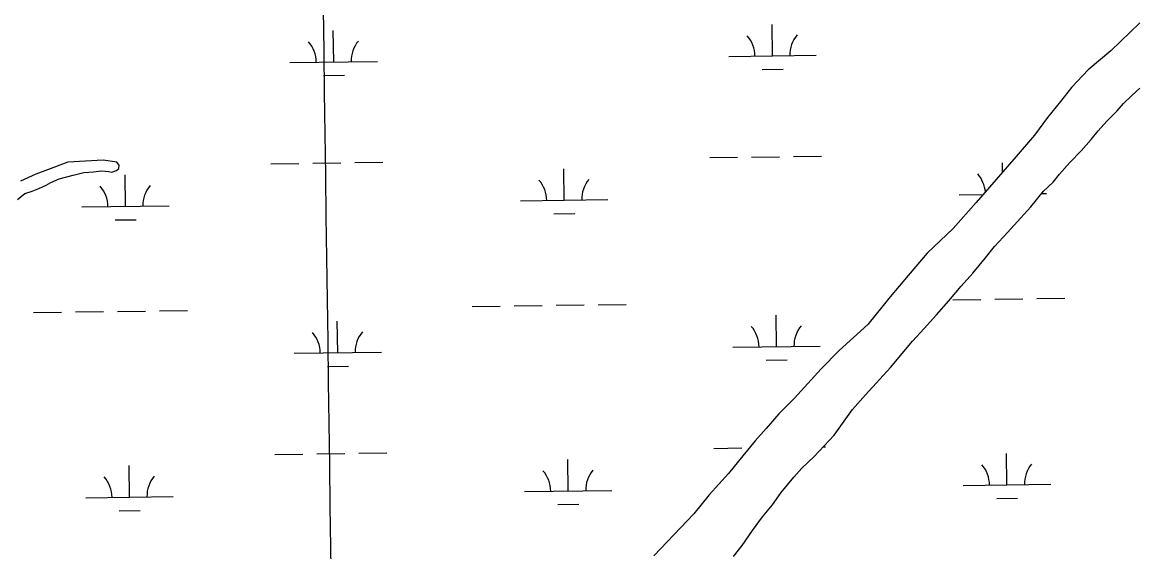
# Model space of a CAD drawing. Extents: x 3767014 to 3805179, y 361544 to 387384.
# Drawn here: x 3778758 to 3780033, y 373886 to 374492 of the extents above; entities that cross this region are included whole.
import ezdxf

# ---------------------------------------------------------------- set-up
doc = ezdxf.new("R2010")
doc.units = 0
for name, color, linetype in [('V-GRID-MAJR', 7, 'Continuous'), ('V-TOPO-SHOR', 7, 'Continuous'), ('V-WETL-SWMP', 7, 'Continuous')]:
    doc.layers.add(name, color=color, linetype=linetype)

msp = doc.modelspace()

# ---------------------------------------------------------------- linework, layer by layer
at = {"layer": 'V-GRID-MAJR'}
msp.add_spline([(3779203.688, 367075.819), (3779120.863, 373133.445), (3779038.002, 379193.674), (3778955.14, 385253.903), (3778955.104, 385256.504)], degree=3, dxfattribs=at)
at = {"layer": 'V-TOPO-SHOR'}
for points in [[(3780035.665, 374491.471), (3780002.525, 374459.372), (3779976.65, 374437.434), (3779957.508, 374417.235), (3779945.005, 374401.48), (3779930.367, 374383.232), (3779915.198, 374362.768), (3779894.36, 374338.633), (3779848.587, 374285.69), (3779822.354, 374255.961), (3779792.66, 374227.914), (3779770.832, 374202.369), (3779750.301, 374177.748), (3779724.818, 374146.25), (3779692.062, 374116.689), (3779671.298, 374095.414), (3779640.676, 374062.138), (3779623.018, 374043.968), (3779608.262, 374027.316), (3779595.964, 374013.306), (3779581.824, 373995.842), (3779565.234, 373975.895), (3779543.271, 373951.309), (3779525.681, 373929.635), (3779479.875, 373881.627)], [(3779571.062, 373880.712), (3779580.78, 373893.356), (3779592.679, 373910.402), (3779604.228, 373926.182), (3779615.725, 373940.053), (3779625.639, 373954.123), (3779640.1, 373971.739), (3779649.116, 373981.853), (3779663.306, 373995.179), (3779674.92, 374007.295), (3779686.219, 374019.579), (3779707.355, 374049.121), (3779722.106, 374065.614), (3779750.766, 374096.872), (3779775.743, 374127.269), (3779789.006, 374141.574), (3779803.258, 374157.282), (3779817.197, 374173.16), (3779831.637, 374189.981), (3779844.761, 374205.082), (3779859.214, 374222.382), (3779869.743, 374235.641), (3779884.314, 374251.343), (3779911.02, 374280.899), (3779925.645, 374298.67), (3779936.581, 374309.213), (3779943.981, 374318.413), (3779955.619, 374331.485), (3779968.862, 374344.994), (3779980.337, 374357.91), (3779988.23, 374367.735), (3779997.904, 374378.788), (3780009.996, 374390.893), (3780017.213, 374399.145), (3780026.517, 374408.138), (3780035.647, 374416.497)], [(3778751.893, 374289.227), (3778760.339, 374296.241), (3778768.668, 374298.783), (3778776.33, 374302.029), (3778785.03, 374305.594), (3778790.272, 374308.558), (3778799.681, 374312.793), (3778815.635, 374317.204), (3778828.105, 374319.983), (3778839.152, 374321.075), (3778848.128, 374321.878), (3778856.38, 374321.323), (3778859.802, 374320.545), (3778865.362, 374322.468), (3778867.832, 374324.815), (3778868.275, 374328.591), (3778865.61, 374332.104), (3778850.166, 374334.223), (3778809.468, 374331.827), (3778786.514, 374323.119), (3778772.959, 374318.302), (3778755.53, 374310.141)]]:
    msp.add_lwpolyline(points, dxfattribs=at)
at = {"layer": 'V-WETL-SWMP'}
for p, q in [((3779113.743, 374446.626), (3779113.243, 374482.623)), ((3779615.602, 374453.598), (3779615.102, 374489.594)), ((3779063.748, 374445.932), (3779163.738, 374447.321)), ((3779565.607, 374452.903), (3779665.598, 374454.292)), ((3779101.958, 374431.03), (3779125.956, 374431.364)), ((3779603.818, 374438.002), (3779627.816, 374438.335)), ((3779041.945, 374330.186), (3779073.942, 374330.63)), ((3779089.941, 374330.853), (3779121.938, 374331.297)), ((3779137.936, 374331.519), (3779169.933, 374331.964)), ((3779543.805, 374337.157), (3779575.802, 374337.602)), ((3779591.8, 374337.824), (3779623.797, 374338.269)), ((3779639.796, 374338.491), (3779671.793, 374338.935)), ((3779878.909, 374320.762), (3779878.761, 374331.379)), ((3778875.542, 374281.44), (3778875.042, 374317.436)), ((3779377.402, 374288.411), (3779376.902, 374324.408)), ((3779327.407, 374287.717), (3779427.397, 374289.106)), ((3779829.266, 374294.688), (3779856.696, 374295.069)), ((3779923.446, 374295.997), (3779929.256, 374296.077)), ((3778825.547, 374280.745), (3778925.538, 374282.134)), ((3778863.758, 374265.844), (3778887.756, 374266.177)), ((3779365.617, 374272.815), (3779389.615, 374273.149)), ((3779822.09, 374174.506), (3779854.087, 374174.95)), ((3779870.086, 374175.173), (3779902.083, 374175.617)), ((3779918.081, 374175.839), (3779950.078, 374176.284)), ((3778866.367, 374161.23), (3778898.364, 374161.674)), ((3778914.363, 374161.897), (3778946.36, 374162.341)), ((3779272.236, 374166.868), (3779304.233, 374167.312)), ((3779320.231, 374167.535), (3779352.228, 374167.979)), ((3779368.227, 374168.201), (3779400.224, 374168.646)), ((3779416.222, 374168.868), (3779448.219, 374169.313)), ((3778770.377, 374159.896), (3778802.373, 374160.341)), ((3778818.372, 374160.563), (3778850.369, 374161.008)), ((3779118.364, 374113.984), (3779117.864, 374149.98)), ((3779620.223, 374120.955), (3779619.723, 374156.952)), ((3779068.369, 374113.289), (3779168.359, 374114.678)), ((3779570.228, 374120.26), (3779670.219, 374121.649)), ((3779106.579, 374098.387), (3779130.577, 374098.721)), ((3779608.439, 374105.359), (3779632.437, 374105.692)), ((3779046.566, 373997.543), (3779078.563, 373997.988)), ((3779094.562, 373998.21), (3779126.558, 373998.654)), ((3779142.557, 373998.876), (3779174.554, 373999.321)), ((3779548.426, 374004.514), (3779580.423, 374004.959)), ((3779673.927, 374006.258), (3779676.413, 374006.292)), ((3779883.882, 373962.74), (3779883.382, 373998.736)), ((3778880.163, 373948.797), (3778879.663, 373984.794)), ((3779382.023, 373955.768), (3779381.523, 373991.765)), ((3779833.887, 373962.045), (3779933.877, 373963.434)), ((3778830.168, 373948.103), (3778930.158, 373949.492)), ((3779332.028, 373955.074), (3779432.018, 373956.463)), ((3779872.097, 373947.144), (3779896.095, 373947.477)), ((3778868.379, 373933.201), (3778892.376, 373933.534)), ((3779370.238, 373940.172), (3779394.236, 373940.506))]:
    msp.add_line(p, q, dxfattribs=at)
for points in [[(3780035.665, 374491.471), (3780002.525, 374459.373), (3779976.651, 374437.435), (3779957.508, 374417.235), (3779945.004, 374401.479), (3779930.368, 374383.232), (3779915.197, 374362.769), (3779894.36, 374338.633), (3779848.586, 374285.689), (3779822.353, 374255.961), (3779792.66, 374227.913), (3779770.832, 374202.369), (3779750.301, 374177.747), (3779724.817, 374146.249), (3779692.062, 374116.688), (3779671.298, 374095.415), (3779640.676, 374062.138), (3779623.017, 374043.968), (3779608.262, 374027.316), (3779595.963, 374013.306), (3779581.824, 373995.842), (3779565.234, 373975.894), (3779543.271, 373951.308), (3779525.681, 373929.635), (3779479.875, 373881.627)], [(3779571.062, 373880.713), (3779580.779, 373893.357), (3779592.678, 373910.401), (3779604.227, 373926.181), (3779615.726, 373940.052), (3779625.639, 373954.123), (3779640.1, 373971.739), (3779649.116, 373981.853), (3779663.307, 373995.178), (3779674.921, 374007.295), (3779686.22, 374019.579), (3779707.355, 374049.121), (3779722.106, 374065.614), (3779750.767, 374096.872), (3779775.744, 374127.269), (3779789.006, 374141.573), (3779803.259, 374157.283), (3779817.198, 374173.161), (3779831.638, 374189.981), (3779844.761, 374205.083), (3779859.214, 374222.381), (3779869.743, 374235.64), (3779884.314, 374251.342), (3779911.021, 374280.899), (3779925.645, 374298.669), (3779936.581, 374309.212), (3779943.981, 374318.413), (3779955.619, 374331.485), (3779968.861, 374344.993), (3779980.336, 374357.91), (3779988.229, 374367.735), (3779997.905, 374378.788), (3780009.996, 374390.893), (3780017.212, 374399.144), (3780026.517, 374408.137), (3780035.646, 374416.497)], [(3778751.893, 374289.227), (3778760.338, 374296.242), (3778768.669, 374298.783), (3778776.329, 374302.029), (3778785.03, 374305.594), (3778790.272, 374308.558), (3778799.68, 374312.793), (3778815.635, 374317.204), (3778828.105, 374319.983), (3778839.153, 374321.076), (3778848.128, 374321.878), (3778856.379, 374321.322), (3778859.803, 374320.545), (3778865.362, 374322.468), (3778867.833, 374324.815), (3778868.275, 374328.592), (3778865.61, 374332.104), (3778850.167, 374334.224), (3778809.468, 374331.827), (3778786.514, 374323.119), (3778772.959, 374318.302), (3778755.53, 374310.141)]]:
    msp.add_lwpolyline(points, dxfattribs=at)
for centre, start, end in [((3779058.499, 374446.334), 0.024037, 41.567695), ((3779168.974, 374447.869), 140.024034, 181.567693), ((3779560.358, 374453.305), 0.024037, 41.567695), ((3779670.834, 374454.84), 140.024034, 181.567693), ((3779824.017, 374295.09), 4.586345, 41.567695), ((3778820.298, 374281.147), 0.024037, 41.567695), ((3778930.773, 374282.682), 140.024034, 181.567693), ((3779322.158, 374288.119), 0.024037, 41.567695), ((3779432.633, 374289.653), 140.024034, 181.567693), ((3779063.12, 374113.691), 0.024037, 41.567695), ((3779173.595, 374115.226), 140.024034, 181.567693), ((3779564.979, 374120.662), 0.024037, 41.567695), ((3779675.454, 374122.197), 140.024034, 181.567693), ((3779828.638, 373962.447), 0.024037, 41.567696), ((3779939.113, 373963.982), 140.024034, 181.567693), ((3778824.919, 373948.504), 0.024037, 41.567695), ((3778935.394, 373950.039), 140.024034, 181.567693), ((3779326.779, 373955.476), 0.024037, 41.567695), ((3779437.254, 373957.011), 140.024034, 181.567693)]:
    msp.add_arc(centre, 35.246, start, end, dxfattribs=at)

doc.saveas('drawing.dxf')
